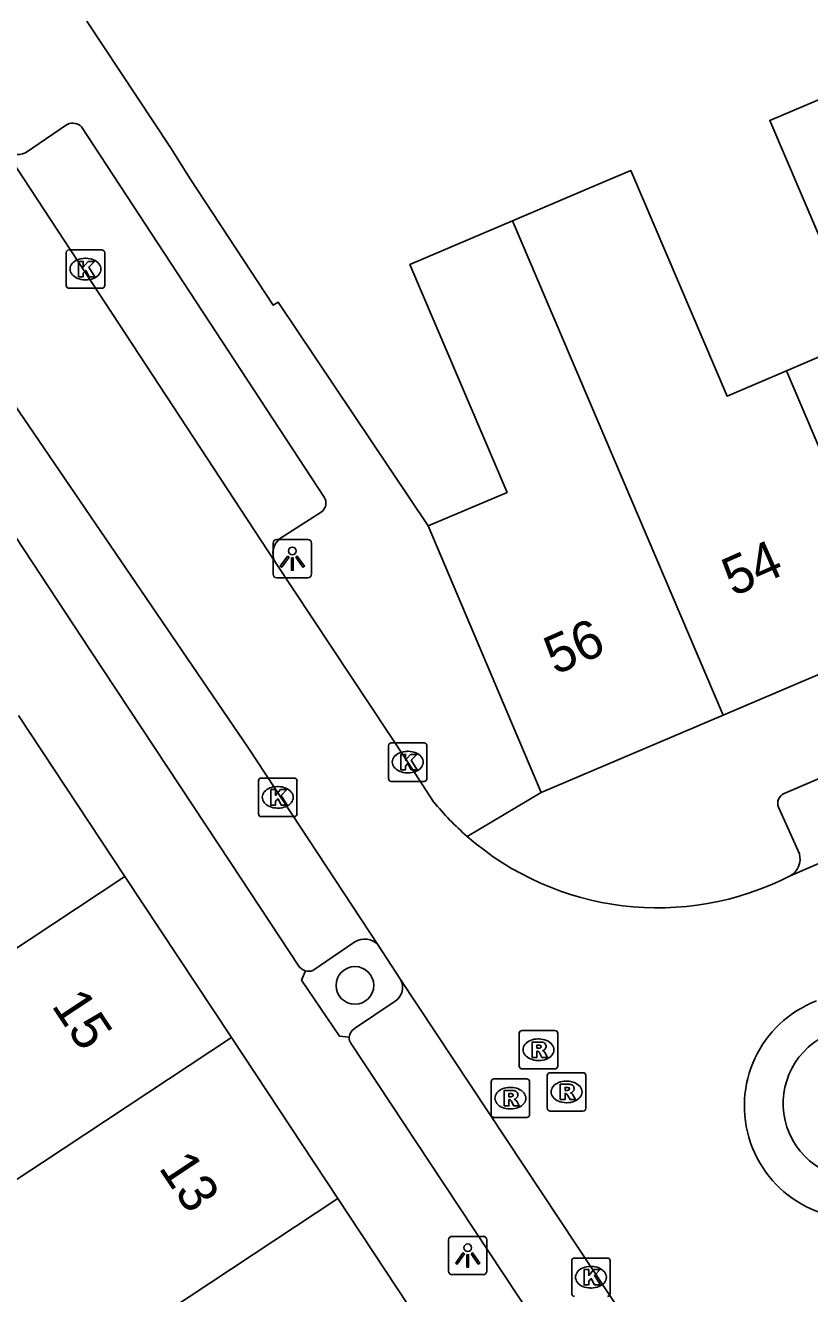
# Model space of a CAD drawing. Extents: x 159718 to 160783, y 383290 to 384030.
# Drawn here: x 160295.06 to 160315.43, y 383496.59 to 383529.55 of the extents above; entities that cross this region are included whole.
import ezdxf

# ---------------------------------------------------------------- set-up
doc = ezdxf.new("R2010")
doc.units = 0
for name, color, linetype in [('IMGEO_Boom', 7, 'Continuous'), ('IMGEO_Groenvoorziening', 7, 'Continuous'), ('IMGEO_Kolk', 7, 'Continuous'), ('IMGEO_Lichtpunt', 7, 'Continuous'), ('IMGEO_Muur', 7, 'Continuous'), ('IMGEO_Pand', 7, 'Continuous'), ('IMGEO_Pand_nummerreeks', 7, 'Continuous'), ('IMGEO_Parkeervlak_open', 7, 'Continuous'), ('IMGEO_Rijbaan_lokaal_open', 7, 'Continuous'), ('IMGEO_Rioolput', 7, 'Continuous'), ('IMGEO_Voetpad_open', 7, 'Continuous')]:
    doc.layers.add(name, color=color, linetype=linetype)

msp = doc.modelspace()

# ---------------------------------------------------------------- linework, layer by layer
at = {"layer": 'IMGEO_Boom'}
msp.add_circle((160303.62, 383504.599), 0.489, dxfattribs=at)
at = {"layer": 'IMGEO_Groenvoorziening'}
msp.add_arc((160316.704, 383501.532), 1.962, 121.4215, 285.6684, dxfattribs=at)
at = {"layer": 'IMGEO_Kolk'}
for p, q in [((160296.196, 383523.715), (160297.048, 383523.715)), ((160296.121, 383522.789), (160296.121, 383523.641)), ((160296.609, 383523.495), (160296.634, 383523.495)), ((160297.122, 383523.641), (160297.122, 383522.789)), ((160296.632, 383522.935), (160296.607, 383522.935)), ((160297.048, 383522.715), (160296.196, 383522.715)), ((160304.565, 383510.902), (160305.417, 383510.902)), ((160304.49, 383509.976), (160304.49, 383510.828)), ((160304.978, 383510.682), (160305.003, 383510.682)), ((160305.491, 383510.828), (160305.491, 383509.976)), ((160301.114, 383509.06), (160301.114, 383509.912)), ((160301.189, 383509.986), (160302.041, 383509.986)), ((160302.115, 383509.912), (160302.115, 383509.06)), ((160305.417, 383509.902), (160304.565, 383509.902)), ((160305.001, 383510.122), (160304.976, 383510.122)), ((160301.602, 383509.766), (160301.627, 383509.766)), ((160302.041, 383508.986), (160301.189, 383508.986)), ((160301.625, 383509.206), (160301.6, 383509.206)), ((160309.249, 383496.588), (160309.249, 383497.44)), ((160309.324, 383497.514), (160310.176, 383497.514)), ((160310.25, 383497.44), (160310.25, 383496.588)), ((160309.737, 383497.294), (160309.762, 383497.294)), ((160309.76, 383496.734), (160309.735, 383496.734))]:
    msp.add_line(p, q, dxfattribs=at)
for points in [[(160296.196, 383523.715), (160297.048, 383523.715)], [(160296.121, 383522.789), (160296.121, 383523.641)], [(160296.442, 383523.415), (160296.565, 383523.415), (160296.565, 383523.264), (160296.695, 383523.415), (160296.859, 383523.415), (160296.713, 383523.264), (160296.866, 383523.015), (160296.714, 383523.015), (160296.629, 383523.179), (160296.565, 383523.112), (160296.565, 383523.015), (160296.442, 383523.015), (160296.442, 383523.415)], [(160297.122, 383523.641), (160297.122, 383522.789)], [(160297.048, 383522.715), (160296.196, 383522.715)], [(160304.565, 383510.902), (160305.417, 383510.902)], [(160304.49, 383509.976), (160304.49, 383510.828)], [(160304.811, 383510.602), (160304.934, 383510.602), (160304.934, 383510.451), (160305.064, 383510.602), (160305.228, 383510.602), (160305.082, 383510.451), (160305.235, 383510.202), (160305.083, 383510.202), (160304.998, 383510.366), (160304.934, 383510.299), (160304.934, 383510.202), (160304.811, 383510.202), (160304.811, 383510.602)], [(160305.491, 383510.828), (160305.491, 383509.976)], [(160301.114, 383509.06), (160301.114, 383509.912)], [(160301.189, 383509.986), (160302.041, 383509.986)], [(160302.115, 383509.912), (160302.115, 383509.06)], [(160305.417, 383509.902), (160304.565, 383509.902)], [(160301.435, 383509.686), (160301.558, 383509.686), (160301.558, 383509.535), (160301.688, 383509.686), (160301.852, 383509.686), (160301.706, 383509.535), (160301.859, 383509.286), (160301.707, 383509.286), (160301.622, 383509.45), (160301.558, 383509.383), (160301.558, 383509.286), (160301.435, 383509.286), (160301.435, 383509.686)], [(160302.041, 383508.986), (160301.189, 383508.986)], [(160309.249, 383496.588), (160309.249, 383497.44)], [(160309.324, 383497.514), (160310.176, 383497.514)], [(160310.25, 383497.44), (160310.25, 383496.588)], [(160309.57, 383497.214), (160309.693, 383497.214), (160309.693, 383497.063), (160309.823, 383497.214), (160309.987, 383497.214), (160309.841, 383497.063), (160309.994, 383496.814), (160309.842, 383496.814), (160309.757, 383496.978), (160309.693, 383496.911), (160309.693, 383496.814), (160309.57, 383496.814), (160309.57, 383497.214)]]:
    msp.add_lwpolyline(points, dxfattribs=at)
for centre, start, end in [((160296.198, 383523.639), 91.552, 178.448), ((160296.198, 383523.639), 91.552, 178.448), ((160297.046, 383523.639), 1.552, 88.448), ((160297.046, 383523.639), 1.552, 88.448), ((160296.198, 383522.791), 181.552, 268.448), ((160296.198, 383522.791), 181.552, 268.448), ((160297.046, 383522.791), 271.552, 358.448), ((160297.046, 383522.791), 271.552, 358.448), ((160304.567, 383510.826), 91.552, 178.448), ((160304.567, 383510.826), 91.552, 178.448), ((160305.415, 383510.826), 1.552, 88.448), ((160305.415, 383510.826), 1.552, 88.448), ((160301.191, 383509.91), 91.552, 178.448), ((160301.191, 383509.91), 91.552, 178.448), ((160302.039, 383509.91), 1.552, 88.448), ((160302.039, 383509.91), 1.552, 88.448), ((160304.567, 383509.978), 181.552, 268.448), ((160304.567, 383509.978), 181.552, 268.448), ((160305.415, 383509.978), 271.552, 358.448), ((160305.415, 383509.978), 271.552, 358.448), ((160301.191, 383509.062), 181.552, 268.448), ((160301.191, 383509.062), 181.552, 268.448), ((160302.039, 383509.062), 271.552, 358.448), ((160302.039, 383509.062), 271.552, 358.448), ((160309.326, 383497.438), 91.552, 178.448), ((160309.326, 383497.438), 91.552, 178.448), ((160310.174, 383497.438), 1.552, 88.448), ((160310.174, 383497.438), 1.552, 88.448), ((160309.326, 383496.59), 181.552, 268.448), ((160309.326, 383496.59), 181.552, 268.448), ((160310.174, 383496.59), 271.552, 358.448), ((160310.174, 383496.59), 271.552, 358.448)]:
    msp.add_arc(centre, 0.0765, start, end, dxfattribs=at)
for centre, major_axis, ratio, start_param, end_param in [((160296.608, 383523.215), (-0.387, 0.002), 0.722429, 4.712389, 7.853982), ((160296.633, 383523.215), (-0.39, 0.002), 0.717154, 1.570796, 4.712389), ((160304.977, 383510.402), (-0.387, 0.002), 0.722429, 4.712389, 7.853982), ((160305.002, 383510.402), (-0.39, 0.002), 0.717154, 1.570796, 4.712389), ((160301.601, 383509.486), (-0.387, 0.002), 0.722429, 4.712389, 7.853982), ((160301.626, 383509.486), (-0.39, 0.002), 0.717154, 1.570796, 4.712389), ((160309.736, 383497.014), (-0.387, 0.002), 0.722429, 4.712389, 7.853982), ((160309.761, 383497.014), (-0.39, 0.002), 0.717154, 1.570796, 4.712389)]:
    msp.add_ellipse(centre, major_axis=major_axis, ratio=ratio, start_param=start_param, end_param=end_param, dxfattribs=at)
at = {"layer": 'IMGEO_Lichtpunt'}
for p, q in [((160302.397, 383516.187), (160301.589, 383516.187)), ((160302.397, 383516.187), (160301.589, 383516.187)), ((160301.495, 383516.092), (160301.495, 383515.285)), ((160301.495, 383516.092), (160301.495, 383515.285)), ((160302.491, 383515.285), (160302.491, 383516.092)), ((160302.491, 383515.285), (160302.491, 383516.092)), ((160301.589, 383515.191), (160302.397, 383515.191)), ((160301.589, 383515.191), (160302.397, 383515.191)), ((160306.952, 383498.077), (160306.144, 383498.077)), ((160306.952, 383498.077), (160306.144, 383498.077)), ((160306.05, 383497.982), (160306.05, 383497.175)), ((160306.05, 383497.982), (160306.05, 383497.175)), ((160307.046, 383497.175), (160307.046, 383497.982)), ((160307.046, 383497.175), (160307.046, 383497.982)), ((160306.144, 383497.081), (160306.952, 383497.081)), ((160306.144, 383497.081), (160306.952, 383497.081))]:
    msp.add_line(p, q, dxfattribs=at)
for points in [[(160301.869, 383515.756), (160301.908, 383515.728), (160301.72, 383515.466), (160301.682, 383515.493), (160301.869, 383515.756)], [(160301.971, 383515.708), (160302.018, 383515.708), (160302.018, 383515.386), (160301.971, 383515.386), (160301.971, 383515.708)], [(160302.081, 383515.728), (160302.119, 383515.755), (160302.306, 383515.493), (160302.267, 383515.465), (160302.081, 383515.728)], [(160306.424, 383497.646), (160306.463, 383497.618), (160306.275, 383497.356), (160306.237, 383497.383), (160306.424, 383497.646)], [(160306.526, 383497.598), (160306.573, 383497.598), (160306.573, 383497.276), (160306.526, 383497.276), (160306.526, 383497.598)], [(160306.636, 383497.618), (160306.674, 383497.645), (160306.861, 383497.383), (160306.822, 383497.355), (160306.636, 383497.618)]]:
    msp.add_lwpolyline(points, dxfattribs=at)
for centre in [(160301.994, 383515.89), (160306.549, 383497.78)]:
    msp.add_circle(centre, 0.0994, dxfattribs=at)
for centre, start, end in [((160301.589, 383516.092), 90, 180), ((160301.589, 383516.092), 90, 180), ((160302.397, 383516.092), 0, 90), ((160302.397, 383516.092), 0, 90), ((160301.589, 383515.285), 180, 270), ((160301.589, 383515.285), 180, 270), ((160302.397, 383515.285), 270, 0), ((160302.397, 383515.285), 270, 360), ((160306.144, 383497.982), 90, 180), ((160306.144, 383497.982), 90, 180), ((160306.952, 383497.982), 0, 90), ((160306.952, 383497.982), 0, 90), ((160306.144, 383497.175), 180, 270), ((160306.144, 383497.175), 180, 270), ((160306.952, 383497.175), 270, 0), ((160306.952, 383497.175), 270, 360)]:
    msp.add_arc(centre, 0.0946, start, end, dxfattribs=at)
at = {"layer": 'IMGEO_Muur'}
msp.add_lwpolyline([(160305.519, 383516.542), (160301.627, 383522.355)], dxfattribs=at)
at = {"layer": 'IMGEO_Pand'}
for points in [[(160314.824, 383520.571), (160316.807, 383521.416), (160314.395, 383527.074), (160317.027, 383528.196)], [(160307.711, 383524.468), (160309.659, 383525.298), (160310.785, 383525.778), (160313.284, 383519.914), (160314.824, 383520.571)], [(160305.519, 383516.542), (160307.571, 383517.412), (160305.047, 383523.332), (160307.711, 383524.468)], [(160307.711, 383524.468), (160313.183, 383511.625)], [(160317.797, 383513.591), (160314.824, 383520.571)], [(160308.458, 383509.611), (160305.519, 383516.542)], [(160317.797, 383513.591), (160313.183, 383511.625)], [(160294.884, 383511.612), (160297.647, 383507.427)], [(160313.183, 383511.625), (160308.458, 383509.611)], [(160297.647, 383507.427), (160286.413, 383500), (160285.985, 383499.717)], [(160300.41, 383503.242), (160297.647, 383507.427)], [(160293.828, 383498.892), (160295.504, 383500), (160300.41, 383503.242)], [(160303.172, 383499.058), (160300.41, 383503.242)], [(160303.172, 383499.058), (160291.557, 383491.379)], [(160305.934, 383494.875), (160303.172, 383499.058)]]:
    msp.add_lwpolyline(points, dxfattribs=at)
at = {"layer": 'IMGEO_Parkeervlak_open'}
for points in [[(160303.613, 383505.73), (160302.523, 383504.985)], [(160303.611, 383503.476), (160304.667, 383504.187)]]:
    msp.add_lwpolyline(points, dxfattribs=at)
for centre, radius, start, end in [((160303.867, 383505.336), 0.468, 40.7262, 122.8292), ((160302.42, 383505.267), 0.3, 254.2903, 290.0671), ((160304.422, 383504.546), 0.435, 304.3375, 28.2112), ((160303.752, 383503.235), 0.279, 120.253, 176.7026)]:
    msp.add_arc(centre, radius, start, end, dxfattribs=at)
at = {"layer": 'IMGEO_Rijbaan_lokaal_open'}
for points in [[(160301.537, 383515.617), (160294.491, 383526.363)], [(160294.088, 383520.688), (160300.858, 383510.766), (160304.222, 383505.642)], [(160339.403, 383518.058), (160335.169, 383516.166), (160314.92, 383507.445)], [(160301.537, 383515.617), (160304.991, 383510.402), (160305.661, 383509.372)], [(160304.222, 383505.642), (160304.805, 383504.752)], [(160304.805, 383504.752), (160314.883, 383489.53)]]:
    msp.add_lwpolyline(points, dxfattribs=at)
for centre, radius, start, end in [((160311.489, 383514.146), 7.534, 219.3197, 228.8718), ((160311.484, 383514.141), 7.527, 228.8832, 297.1662), ((160316.663, 383501.465), 2.929, 111.0916, 286.9545)]:
    msp.add_arc(centre, radius, start, end, dxfattribs=at)
at = {"layer": 'IMGEO_Rioolput'}
for p, q in [((160307.887, 383502.501), (160307.887, 383503.353)), ((160307.962, 383503.427), (160308.814, 383503.427)), ((160308.888, 383503.353), (160308.888, 383502.501)), ((160308.375, 383503.207), (160308.4, 383503.207)), ((160308.398, 383502.647), (160308.373, 383502.647)), ((160308.814, 383502.427), (160307.962, 383502.427)), ((160308.691, 383502.33), (160309.543, 383502.33)), ((160307.156, 383501.241), (160307.156, 383502.093)), ((160307.231, 383502.167), (160308.083, 383502.167)), ((160308.157, 383502.093), (160308.157, 383501.241)), ((160308.616, 383501.404), (160308.616, 383502.256)), ((160309.104, 383502.11), (160309.129, 383502.11)), ((160309.617, 383502.256), (160309.617, 383501.404)), ((160307.644, 383501.947), (160307.669, 383501.947)), ((160307.667, 383501.387), (160307.642, 383501.387)), ((160309.543, 383501.33), (160308.691, 383501.33)), ((160309.127, 383501.55), (160309.102, 383501.55)), ((160308.083, 383501.167), (160307.231, 383501.167))]:
    msp.add_line(p, q, dxfattribs=at)
for points in [[(160307.887, 383502.501), (160307.887, 383503.353)], [(160307.962, 383503.427), (160308.814, 383503.427)], [(160308.888, 383503.353), (160308.888, 383502.501)], [(160308.476, 383503.125), (160308.224, 383503.127), (160308.224, 383502.727)], [(160308.402, 383503.046), (160308.348, 383503.046), (160308.348, 383502.965)], [(160308.348, 383502.965), (160308.4, 383502.965)], [(160308.224, 383502.727), (160308.348, 383502.727), (160308.348, 383502.889), (160308.359, 383502.889)], [(160308.406, 383502.86), (160308.477, 383502.727), (160308.617, 383502.727), (160308.552, 383502.853)], [(160308.814, 383502.427), (160307.962, 383502.427)], [(160308.691, 383502.33), (160309.543, 383502.33)], [(160307.156, 383501.241), (160307.156, 383502.093)], [(160307.231, 383502.167), (160308.083, 383502.167)], [(160308.157, 383502.093), (160308.157, 383501.241)], [(160308.616, 383501.404), (160308.616, 383502.256)], [(160309.205, 383502.028), (160308.953, 383502.03), (160308.953, 383501.63)], [(160309.617, 383502.256), (160309.617, 383501.404)], [(160307.745, 383501.865), (160307.493, 383501.867), (160307.493, 383501.467)], [(160307.671, 383501.786), (160307.617, 383501.786), (160307.617, 383501.705)], [(160307.617, 383501.705), (160307.669, 383501.705)], [(160308.953, 383501.63), (160309.077, 383501.63), (160309.077, 383501.792), (160309.088, 383501.792)], [(160309.131, 383501.949), (160309.077, 383501.949), (160309.077, 383501.868)], [(160309.077, 383501.868), (160309.129, 383501.868)], [(160309.135, 383501.763), (160309.206, 383501.63), (160309.346, 383501.63), (160309.281, 383501.756)], [(160307.493, 383501.467), (160307.617, 383501.467), (160307.617, 383501.629), (160307.628, 383501.629)], [(160307.675, 383501.6), (160307.746, 383501.467), (160307.886, 383501.467), (160307.821, 383501.593)], [(160309.543, 383501.33), (160308.691, 383501.33)], [(160308.083, 383501.167), (160307.231, 383501.167)]]:
    msp.add_lwpolyline(points, dxfattribs=at)
for centre, radius, start, end in [((160307.964, 383503.351), 0.0765, 91.552, 178.448), ((160307.964, 383503.351), 0.0765, 91.552, 178.448), ((160308.812, 383503.351), 0.0765, 1.552, 88.448), ((160308.812, 383503.351), 0.0765, 1.552, 88.448), ((160308.384, 383503.154), 0.19, 274.7715, 282.9687), ((160308.408, 383502.95), 0.0964, 77.0061, 93.1865), ((160308.422, 383503.007), 0.0378, 276.6634, 79.6772), ((160308.475, 383503.015), 0.109, 350.3612, 89.416), ((160308.473, 383503.015), 0.112, 277.5842, 350.9817), ((160308.358, 383502.836), 0.0533, 26.0293, 88.6989), ((160308.457, 383502.8), 0.108, 29.5134, 73.7905), ((160307.964, 383502.503), 0.0765, 181.552, 268.448), ((160307.964, 383502.503), 0.0765, 181.552, 268.448), ((160308.693, 383502.254), 0.0765, 91.552, 178.448), ((160308.693, 383502.254), 0.0765, 91.552, 178.448), ((160308.812, 383502.503), 0.0765, 271.552, 358.448), ((160308.812, 383502.503), 0.0765, 271.552, 358.448), ((160309.541, 383502.254), 0.0765, 1.552, 88.448), ((160309.541, 383502.254), 0.0765, 1.552, 88.448), ((160307.233, 383502.091), 0.0765, 91.552, 178.448), ((160307.233, 383502.091), 0.0765, 91.552, 178.448), ((160308.081, 383502.091), 0.0765, 1.552, 88.448), ((160308.081, 383502.091), 0.0765, 1.552, 88.448), ((160309.204, 383501.918), 0.109, 350.3612, 89.416), ((160307.653, 383501.894), 0.19, 274.7715, 282.9687), ((160307.677, 383501.69), 0.0964, 77.0061, 93.1865), ((160307.691, 383501.747), 0.0378, 276.6634, 79.6772), ((160307.744, 383501.755), 0.109, 350.3612, 89.416), ((160307.742, 383501.755), 0.112, 277.5842, 350.9817), ((160307.726, 383501.54), 0.108, 29.5134, 73.7905), ((160309.087, 383501.739), 0.0533, 26.0293, 88.6989), ((160309.113, 383502.057), 0.19, 274.7715, 282.9687), ((160309.137, 383501.853), 0.0964, 77.0061, 93.1865), ((160309.151, 383501.91), 0.0378, 276.6634, 79.6772), ((160309.202, 383501.918), 0.112, 277.5842, 350.9817), ((160309.186, 383501.703), 0.108, 29.5134, 73.7905), ((160307.627, 383501.576), 0.0533, 26.0293, 88.6989), ((160308.693, 383501.406), 0.0765, 181.552, 268.448), ((160308.693, 383501.406), 0.0765, 181.552, 268.448), ((160309.541, 383501.406), 0.0765, 271.552, 358.448), ((160309.541, 383501.406), 0.0765, 271.552, 358.448), ((160307.233, 383501.243), 0.0765, 181.552, 268.448), ((160307.233, 383501.243), 0.0765, 181.552, 268.448), ((160308.081, 383501.243), 0.0765, 271.552, 358.448), ((160308.081, 383501.243), 0.0765, 271.552, 358.448)]:
    msp.add_arc(centre, radius, start, end, dxfattribs=at)
for centre, major_axis, ratio, start_param, end_param in [((160308.374, 383502.927), (-0.387, 0.002), 0.722429, 4.712389, 7.853982), ((160308.399, 383502.927), (-0.39, 0.002), 0.717154, 1.570796, 4.712389), ((160309.103, 383501.83), (-0.387, 0.002), 0.722429, 4.712389, 7.853982), ((160309.128, 383501.83), (-0.39, 0.002), 0.717154, 1.570796, 4.712389), ((160307.643, 383501.667), (-0.387, 0.002), 0.722429, 4.712389, 7.853982), ((160307.668, 383501.667), (-0.39, 0.002), 0.717154, 1.570796, 4.712389)]:
    msp.add_ellipse(centre, major_axis=major_axis, ratio=ratio, start_param=start_param, end_param=end_param, dxfattribs=at)
at = {"layer": 'IMGEO_Voetpad_open'}
for points in [[(160314.765, 383509.59), (160334.075, 383517.862), (160362.73, 383530.858)], [(160296.653, 383529.654), (160298.834, 383526.378), (160299.342, 383525.561), (160301.498, 383522.274), (160301.627, 383522.355), (160305.519, 383516.542)], [(160295.061, 383526.239), (160296.152, 383526.977)], [(160296.521, 383526.913), (160302.824, 383517.286)], [(160302.184, 383505.076), (160300.39, 383507.794), (160296.762, 383513.289), (160292.836, 383519.237)], [(160302.772, 383516.918), (160301.664, 383516.206)], [(160308.458, 383509.611), (160306.534, 383508.471)], [(160315.162, 383508.019), (160314.617, 383509.228)], [(160302.339, 383504.978), (160302.235, 383504.734), (160303.22, 383503.283), (160303.473, 383503.251)], [(160303.51, 383503.094), (160305.574, 383499.979), (160312.819, 383489.02)]]:
    msp.add_lwpolyline(points, dxfattribs=at)
for centre, radius, start, end in [((160296.29, 383526.677), 0.33, 45.5691, 114.7517), ((160294.853, 383526.653), 0.464, 218.7396, 296.7142), ((160302.562, 383517.135), 0.303, 314.0607, 29.8535), ((160301.986, 383515.828), 0.496, 130.4411, 205.2233), ((160314.889, 383509.328), 0.29, 115.353, 200.1736), ((160314.686, 383507.882), 0.495, 298.1831, 16.096), ((160302.42, 383505.278), 0.311, 220.5668, 254.8263), ((160303.755, 383503.235), 0.282, 176.6591, 209.8626)]:
    msp.add_arc(centre, radius, start, end, dxfattribs=at)

# ---------------------------------------------------------------- texts
at = {"layer": 'IMGEO_Pand_nummerreeks'}
for s, rotation, p in [('54', 23.8007, (160313.445, 383514.694)), ('56', 23.8007, (160308.823, 383512.656)), ('15', 303.4834, (160295.723, 383504.074)), ('13', 303.4834, (160298.506, 383499.859))]:
    msp.add_text(s, height=1, rotation=rotation, dxfattribs=at).set_placement(p)

doc.saveas('drawing.dxf')
